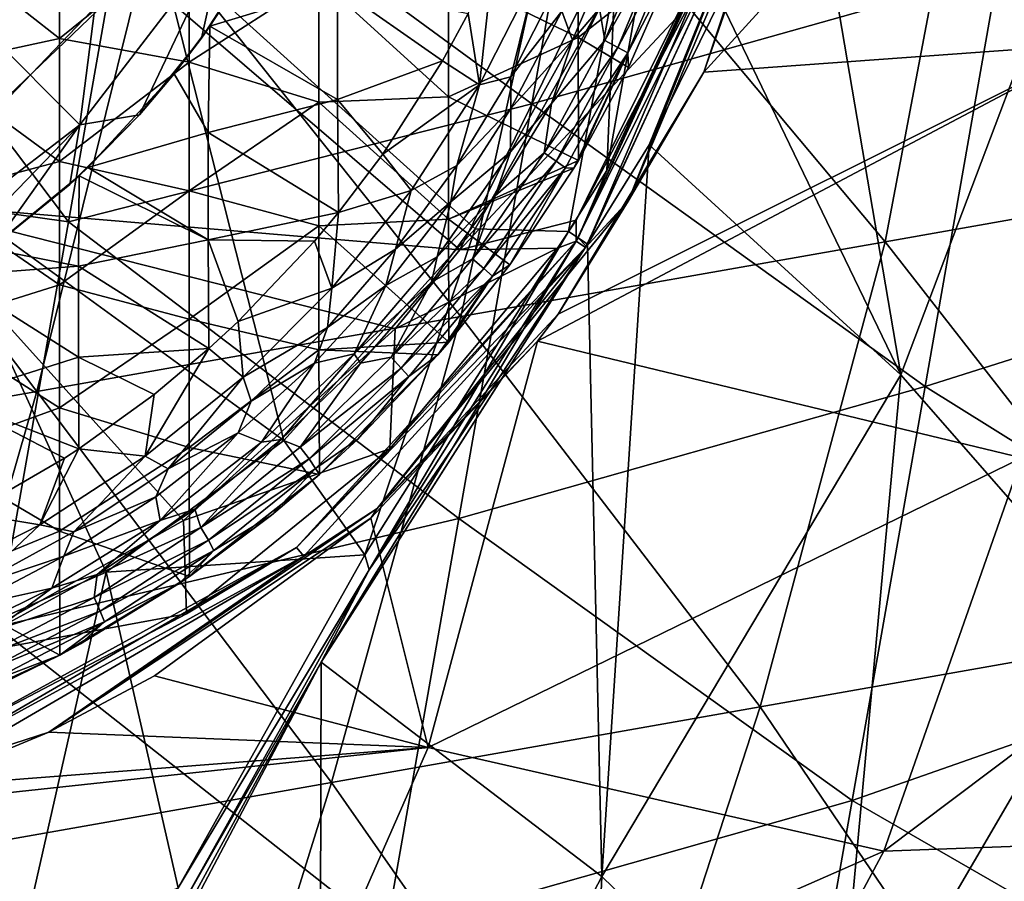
# Model space of a CAD drawing. Extents: x -65 to 803, y -691 to 80.
# Tile 266 of 281: x 750 to 771, y -148 to -131. Entities that reach past the tile are written whole.
import ezdxf

# ---------------------------------------------------------------- set-up
doc = ezdxf.new("R2010")
doc.units = 0
doc.header["$LTSCALE"] = 101.851852
for name, color, linetype in [('180', 7, 'CONTINUOUS'), ('182', 7, 'CONTINUOUS'), ('195', 7, 'CONTINUOUS'), ('196', 7, 'CONTINUOUS'), ('197', 7, 'CONTINUOUS'), ('198', 7, 'CONTINUOUS'), ('200', 7, 'CONTINUOUS'), ('213', 7, 'CONTINUOUS'), ('228', 7, 'CONTINUOUS'), ('229', 7, 'CONTINUOUS'), ('231', 7, 'CONTINUOUS'), ('256', 7, 'CONTINUOUS'), ('268', 7, 'CONTINUOUS'), ('310', 7, 'CONTINUOUS'), ('311', 7, 'CONTINUOUS'), ('312', 7, 'CONTINUOUS'), ('338', 7, 'CONTINUOUS'), ('348', 7, 'CONTINUOUS'), ('349', 7, 'CONTINUOUS')]:
    doc.layers.add(name, color=color, linetype=linetype)

msp = doc.modelspace()

# ---------------------------------------------------------------- linework, layer by layer
at = {"layer": '180', "color": 7, "linetype": 'CONTINUOUS'}
for points in [[(763.363, -128.698, -54.253), (762.36, -131.1, -54.253), (762.253, -130.45, -56.867), (763.363, -128.698, -54.253)], [(762.36, -131.1, -54.253), (763.363, -128.698, -54.253), (763.644, -128.81, -51.628), (762.36, -131.1, -54.253)], [(762.626, -131.242, -51.628), (762.36, -131.1, -54.253), (763.644, -128.81, -51.628), (762.626, -131.242, -51.628)], [(762.626, -131.242, -51.628), (763.644, -128.81, -51.628), (763.858, -128.901, -48.995), (762.626, -131.242, -51.628)], [(762.829, -131.356, -48.995), (762.626, -131.242, -51.628), (763.858, -128.901, -48.995), (762.829, -131.356, -48.995)], [(762.829, -131.356, -48.995), (763.858, -128.901, -48.995), (763.797, -129.484, -46.7), (762.829, -131.356, -48.995)], [(762.848, -131.652, -46.7), (762.829, -131.356, -48.995), (763.797, -129.484, -46.7), (762.848, -131.652, -46.7)], [(762.253, -130.45, -56.867), (762.36, -131.1, -54.253), (761.278, -132.388, -56.867), (762.253, -130.45, -56.867)], [(762.36, -131.1, -54.253), (761.124, -133.391, -54.253), (761.278, -132.388, -56.867), (762.36, -131.1, -54.253)], [(761.124, -133.391, -54.253), (762.36, -131.1, -54.253), (762.626, -131.242, -51.628), (761.124, -133.391, -54.253)], [(761.373, -133.562, -51.628), (761.124, -133.391, -54.253), (762.626, -131.242, -51.628), (761.373, -133.562, -51.628)], [(761.373, -133.562, -51.628), (762.626, -131.242, -51.628), (762.829, -131.356, -48.995), (761.373, -133.562, -51.628)], [(761.562, -133.698, -48.995), (761.373, -133.562, -51.628), (762.829, -131.356, -48.995), (761.562, -133.698, -48.995)], [(761.562, -133.698, -48.995), (762.829, -131.356, -48.995), (761.729, -133.705, -46.7), (761.562, -133.698, -48.995)], [(761.729, -133.705, -46.7), (762.829, -131.356, -48.995), (761.824, -133.545, -46.7), (761.729, -133.705, -46.7)], [(761.824, -133.545, -46.7), (762.829, -131.356, -48.995), (762.848, -131.652, -46.7), (761.824, -133.545, -46.7)], [(761.278, -132.388, -56.867), (761.124, -133.391, -54.253), (760.127, -134.263, -56.867), (761.278, -132.388, -56.867)], [(761.124, -133.391, -54.253), (759.667, -135.549, -54.253), (760.127, -134.263, -56.867), (761.124, -133.391, -54.253)], [(759.667, -135.549, -54.253), (761.124, -133.391, -54.253), (761.373, -133.562, -51.628), (759.667, -135.549, -54.253)], [(759.897, -135.746, -51.628), (759.667, -135.549, -54.253), (761.373, -133.562, -51.628), (759.897, -135.746, -51.628)], [(759.897, -135.746, -51.628), (761.373, -133.562, -51.628), (761.562, -133.698, -48.995), (759.897, -135.746, -51.628)], [(760.07, -135.903, -48.995), (759.897, -135.746, -51.628), (761.562, -133.698, -48.995), (760.07, -135.903, -48.995)], [(760.07, -135.903, -48.995), (761.562, -133.698, -48.995), (760.423, -135.671, -46.7), (760.07, -135.903, -48.995)], [(760.423, -135.671, -46.7), (761.562, -133.698, -48.995), (761.729, -133.705, -46.7), (760.423, -135.671, -46.7)], [(760.127, -134.263, -56.867), (759.667, -135.549, -54.253), (758.828, -136.026, -56.867), (760.127, -134.263, -56.867)], [(759.667, -135.549, -54.253), (758.005, -137.552, -54.253), (758.828, -136.026, -56.867), (759.667, -135.549, -54.253)], [(758.005, -137.552, -54.253), (759.667, -135.549, -54.253), (759.897, -135.746, -51.628), (758.005, -137.552, -54.253)], [(758.212, -137.773, -51.628), (758.005, -137.552, -54.253), (759.897, -135.746, -51.628), (758.212, -137.773, -51.628)], [(758.212, -137.773, -51.628), (759.897, -135.746, -51.628), (760.07, -135.903, -48.995), (758.212, -137.773, -51.628)], [(759.185, -137.243, -46.7), (760.07, -135.903, -48.995), (760.423, -135.671, -46.7), (759.185, -137.243, -46.7)], [(758.828, -136.026, -56.867), (758.005, -137.552, -54.253), (757.385, -137.673, -56.867), (758.828, -136.026, -56.867)], [(758.366, -137.949, -48.995), (758.212, -137.773, -51.628), (760.07, -135.903, -48.995), (758.366, -137.949, -48.995)], [(758.366, -137.949, -48.995), (760.07, -135.903, -48.995), (758.958, -137.507, -46.7), (758.366, -137.949, -48.995)], [(758.958, -137.507, -46.7), (760.07, -135.903, -48.995), (759.185, -137.243, -46.7), (758.958, -137.507, -46.7)], [(757.385, -137.673, -56.867), (756.153, -139.382, -54.253), (755.768, -139.228, -56.867), (757.385, -137.673, -56.867)], [(758.005, -137.552, -54.253), (756.153, -139.382, -54.253), (757.385, -137.673, -56.867), (758.005, -137.552, -54.253)], [(756.153, -139.382, -54.253), (758.005, -137.552, -54.253), (758.212, -137.773, -51.628), (756.153, -139.382, -54.253)], [(757.335, -139.213, -46.7), (758.366, -137.949, -48.995), (758.958, -137.507, -46.7), (757.335, -139.213, -46.7)], [(756.335, -139.624, -51.628), (756.153, -139.382, -54.253), (758.212, -137.773, -51.628), (756.335, -139.624, -51.628)], [(756.335, -139.624, -51.628), (758.212, -137.773, -51.628), (758.366, -137.949, -48.995), (756.335, -139.624, -51.628)], [(756.468, -139.817, -48.995), (756.335, -139.624, -51.628), (758.366, -137.949, -48.995), (756.468, -139.817, -48.995)], [(756.468, -139.817, -48.995), (758.366, -137.949, -48.995), (757.335, -139.213, -46.7), (756.468, -139.817, -48.995)], [(755.768, -139.228, -56.867), (754.129, -141.019, -54.253), (754.006, -140.65, -56.867), (755.768, -139.228, -56.867)], [(756.153, -139.382, -54.253), (754.129, -141.019, -54.253), (755.768, -139.228, -56.867), (756.153, -139.382, -54.253)], [(756.549, -139.94, -46.7), (756.468, -139.817, -48.995), (757.335, -139.213, -46.7), (756.549, -139.94, -46.7)], [(754.129, -141.019, -54.253), (756.153, -139.382, -54.253), (756.335, -139.624, -51.628), (754.129, -141.019, -54.253)], [(754.284, -141.28, -51.628), (754.129, -141.019, -54.253), (756.335, -139.624, -51.628), (754.284, -141.28, -51.628)], [(754.284, -141.28, -51.628), (756.335, -139.624, -51.628), (756.468, -139.817, -48.995), (754.284, -141.28, -51.628)], [(754.395, -141.487, -48.995), (754.284, -141.28, -51.628), (756.468, -139.817, -48.995), (754.395, -141.487, -48.995)], [(754.395, -141.487, -48.995), (756.468, -139.817, -48.995), (755.571, -140.769, -46.7), (754.395, -141.487, -48.995)], [(755.571, -140.769, -46.7), (756.468, -139.817, -48.995), (756.549, -139.94, -46.7), (755.571, -140.769, -46.7)], [(754.006, -140.65, -56.867), (754.129, -141.019, -54.253), (752.014, -141.981, -56.867), (754.006, -140.65, -56.867)], [(753.894, -142.019, -46.7), (754.395, -141.487, -48.995), (755.571, -140.769, -46.7), (753.894, -142.019, -46.7)], [(754.129, -141.019, -54.253), (751.953, -142.449, -54.253), (752.014, -141.981, -56.867), (754.129, -141.019, -54.253)], [(751.953, -142.449, -54.253), (754.129, -141.019, -54.253), (754.284, -141.28, -51.628), (751.953, -142.449, -54.253)], [(752.079, -142.725, -51.628), (751.953, -142.449, -54.253), (754.284, -141.28, -51.628), (752.079, -142.725, -51.628)], [(752.079, -142.725, -51.628), (754.284, -141.28, -51.628), (754.395, -141.487, -48.995), (752.079, -142.725, -51.628)], [(752.166, -142.944, -48.995), (752.079, -142.725, -51.628), (754.395, -141.487, -48.995), (752.166, -142.944, -48.995)], [(752.166, -142.944, -48.995), (754.395, -141.487, -48.995), (753.675, -142.168, -46.7), (752.166, -142.944, -48.995)], [(753.675, -142.168, -46.7), (754.395, -141.487, -48.995), (753.894, -142.019, -46.7), (753.675, -142.168, -46.7)], [(752.014, -141.981, -56.867), (751.953, -142.449, -54.253), (749.912, -143.121, -56.867), (752.014, -141.981, -56.867)], [(751.672, -143.392, -46.7), (752.166, -142.944, -48.995), (753.675, -142.168, -46.7), (751.672, -143.392, -46.7)], [(751.953, -142.449, -54.253), (749.647, -143.656, -54.253), (749.912, -143.121, -56.867), (751.953, -142.449, -54.253)], [(749.647, -143.656, -54.253), (751.953, -142.449, -54.253), (752.079, -142.725, -51.628), (749.647, -143.656, -54.253)], [(749.742, -143.945, -51.628), (749.647, -143.656, -54.253), (752.079, -142.725, -51.628), (749.742, -143.945, -51.628)], [(749.742, -143.945, -51.628), (752.079, -142.725, -51.628), (752.166, -142.944, -48.995), (749.742, -143.945, -51.628)], [(749.804, -144.172, -48.995), (749.742, -143.945, -51.628), (752.166, -142.944, -48.995), (749.804, -144.172, -48.995)], [(749.804, -144.172, -48.995), (752.166, -142.944, -48.995), (751.252, -143.62, -46.7), (749.804, -144.172, -48.995)], [(751.252, -143.62, -46.7), (752.166, -142.944, -48.995), (751.672, -143.392, -46.7), (751.252, -143.62, -46.7)], [(749.551, -144.447, -46.7), (749.804, -144.172, -48.995), (751.252, -143.62, -46.7), (749.551, -144.447, -46.7)]]:
    msp.add_3dface(points, dxfattribs=at)
at = {"layer": '182', "color": 7, "linetype": 'CONTINUOUS'}
for points in [[(751.246, -128.55, -46.7), (748.603, -128.99, -46.7), (751.246, -131.059, -46.7), (751.246, -128.55, -46.7)], [(751.246, -128.55, -46.7), (751.246, -131.059, -46.7), (753.888, -128.929, -46.7), (751.246, -128.55, -46.7)], [(761.817, -128.539, -46.7), (759.174, -129.751, -46.7), (761.817, -131.041, -46.7), (761.817, -128.539, -46.7)], [(763.797, -129.484, -46.7), (761.817, -128.539, -46.7), (761.817, -131.041, -46.7), (763.797, -129.484, -46.7)], [(748.603, -128.99, -46.7), (748.603, -131.628, -46.7), (751.246, -131.059, -46.7), (748.603, -128.99, -46.7)], [(753.888, -128.929, -46.7), (751.246, -131.059, -46.7), (753.888, -131.545, -46.7), (753.888, -128.929, -46.7)], [(753.888, -128.929, -46.7), (753.888, -131.545, -46.7), (756.531, -129.837, -46.7), (753.888, -128.929, -46.7)], [(762.848, -131.652, -46.7), (763.797, -129.484, -46.7), (761.817, -131.041, -46.7), (762.848, -131.652, -46.7)], [(756.531, -129.837, -46.7), (753.888, -131.545, -46.7), (756.531, -132.358, -46.7), (756.531, -129.837, -46.7)], [(759.174, -129.751, -46.7), (756.531, -129.837, -46.7), (759.174, -132.246, -46.7), (759.174, -129.751, -46.7)], [(756.531, -129.837, -46.7), (756.531, -132.358, -46.7), (759.174, -132.246, -46.7), (756.531, -129.837, -46.7)], [(759.174, -129.751, -46.7), (759.174, -132.246, -46.7), (761.817, -131.041, -46.7), (759.174, -129.751, -46.7)], [(759.174, -132.246, -46.7), (761.824, -133.545, -46.7), (761.817, -131.041, -46.7), (759.174, -132.246, -46.7)], [(761.824, -133.545, -46.7), (762.848, -131.652, -46.7), (761.817, -131.041, -46.7), (761.824, -133.545, -46.7)], [(751.246, -131.059, -46.7), (748.603, -131.628, -46.7), (751.246, -133.568, -46.7), (751.246, -131.059, -46.7)], [(751.246, -131.059, -46.7), (751.246, -133.568, -46.7), (753.888, -131.545, -46.7), (751.246, -131.059, -46.7)], [(748.603, -131.628, -46.7), (748.603, -134.266, -46.7), (751.246, -133.568, -46.7), (748.603, -131.628, -46.7)], [(753.888, -131.545, -46.7), (751.246, -133.568, -46.7), (753.888, -134.162, -46.7), (753.888, -131.545, -46.7)], [(753.888, -131.545, -46.7), (753.888, -134.162, -46.7), (756.531, -132.358, -46.7), (753.888, -131.545, -46.7)], [(759.174, -132.246, -46.7), (756.531, -132.358, -46.7), (759.174, -134.741, -46.7), (759.174, -132.246, -46.7)], [(761.824, -133.545, -46.7), (759.174, -132.246, -46.7), (759.174, -134.741, -46.7), (761.824, -133.545, -46.7)], [(756.531, -132.358, -46.7), (753.888, -134.162, -46.7), (756.531, -134.879, -46.7), (756.531, -132.358, -46.7)], [(756.531, -132.358, -46.7), (756.531, -134.879, -46.7), (759.174, -134.741, -46.7), (756.531, -132.358, -46.7)], [(751.246, -133.568, -46.7), (748.603, -134.266, -46.7), (751.246, -136.077, -46.7), (751.246, -133.568, -46.7)], [(751.246, -133.568, -46.7), (751.246, -136.077, -46.7), (753.888, -134.162, -46.7), (751.246, -133.568, -46.7)], [(761.729, -133.705, -46.7), (761.824, -133.545, -46.7), (759.174, -134.741, -46.7), (761.729, -133.705, -46.7)], [(760.423, -135.671, -46.7), (761.729, -133.705, -46.7), (759.174, -134.741, -46.7), (760.423, -135.671, -46.7)], [(753.888, -134.162, -46.7), (751.246, -136.077, -46.7), (753.888, -136.778, -46.7), (753.888, -134.162, -46.7)], [(753.888, -134.162, -46.7), (753.888, -136.778, -46.7), (756.531, -134.879, -46.7), (753.888, -134.162, -46.7)], [(748.603, -134.266, -46.7), (748.603, -136.904, -46.7), (751.246, -136.077, -46.7), (748.603, -134.266, -46.7)], [(756.531, -134.879, -46.7), (759.185, -137.243, -46.7), (759.174, -134.741, -46.7), (756.531, -134.879, -46.7)], [(759.185, -137.243, -46.7), (760.423, -135.671, -46.7), (759.174, -134.741, -46.7), (759.185, -137.243, -46.7)], [(756.531, -134.879, -46.7), (753.888, -136.778, -46.7), (756.531, -137.401, -46.7), (756.531, -134.879, -46.7)], [(759.185, -137.243, -46.7), (756.531, -134.879, -46.7), (756.531, -137.401, -46.7), (759.185, -137.243, -46.7)], [(751.246, -136.077, -46.7), (748.603, -136.904, -46.7), (751.246, -138.586, -46.7), (751.246, -136.077, -46.7)], [(751.246, -136.077, -46.7), (751.246, -138.586, -46.7), (753.888, -136.778, -46.7), (751.246, -136.077, -46.7)], [(753.888, -136.778, -46.7), (751.246, -138.586, -46.7), (753.888, -139.394, -46.7), (753.888, -136.778, -46.7)], [(753.888, -136.778, -46.7), (753.888, -139.394, -46.7), (756.531, -137.401, -46.7), (753.888, -136.778, -46.7)], [(748.603, -136.904, -46.7), (748.603, -139.542, -46.7), (751.246, -138.586, -46.7), (748.603, -136.904, -46.7)], [(758.958, -137.507, -46.7), (759.185, -137.243, -46.7), (756.531, -137.401, -46.7), (758.958, -137.507, -46.7)], [(753.888, -139.394, -46.7), (756.549, -139.94, -46.7), (756.531, -137.401, -46.7), (753.888, -139.394, -46.7)], [(756.549, -139.94, -46.7), (758.958, -137.507, -46.7), (756.531, -137.401, -46.7), (756.549, -139.94, -46.7)], [(756.549, -139.94, -46.7), (757.335, -139.213, -46.7), (758.958, -137.507, -46.7), (756.549, -139.94, -46.7)], [(751.246, -138.586, -46.7), (748.603, -139.542, -46.7), (751.246, -141.095, -46.7), (751.246, -138.586, -46.7)], [(751.246, -138.586, -46.7), (751.246, -141.095, -46.7), (753.888, -139.394, -46.7), (751.246, -138.586, -46.7)], [(751.246, -141.095, -46.7), (753.894, -142.019, -46.7), (753.888, -139.394, -46.7), (751.246, -141.095, -46.7)], [(753.894, -142.019, -46.7), (756.549, -139.94, -46.7), (753.888, -139.394, -46.7), (753.894, -142.019, -46.7)], [(748.603, -139.542, -46.7), (748.603, -142.18, -46.7), (751.246, -141.095, -46.7), (748.603, -139.542, -46.7)], [(753.894, -142.019, -46.7), (755.571, -140.769, -46.7), (756.549, -139.94, -46.7), (753.894, -142.019, -46.7)], [(748.603, -142.18, -46.7), (751.252, -143.62, -46.7), (751.246, -141.095, -46.7), (748.603, -142.18, -46.7)], [(751.252, -143.62, -46.7), (753.894, -142.019, -46.7), (751.246, -141.095, -46.7), (751.252, -143.62, -46.7)], [(751.252, -143.62, -46.7), (753.675, -142.168, -46.7), (753.894, -142.019, -46.7), (751.252, -143.62, -46.7)], [(748.619, -144.839, -46.7), (751.252, -143.62, -46.7), (748.603, -142.18, -46.7), (748.619, -144.839, -46.7)], [(751.252, -143.62, -46.7), (751.672, -143.392, -46.7), (753.675, -142.168, -46.7), (751.252, -143.62, -46.7)], [(748.619, -144.839, -46.7), (749.551, -144.447, -46.7), (751.252, -143.62, -46.7), (748.619, -144.839, -46.7)]]:
    msp.add_3dface(points, dxfattribs=at)
at = {"layer": '195', "color": 7, "linetype": 'CONTINUOUS'}
for points in [[(762.729, -128.698, -57.456), (761.702, -131.093, -57.456), (761.489, -130.502, -57.9), (762.729, -128.698, -57.456)], [(762.729, -128.698, -57.456), (762.253, -130.45, -56.867), (761.702, -131.093, -57.456), (762.729, -128.698, -57.456)], [(761.489, -130.502, -57.9), (761.702, -131.093, -57.456), (760.447, -132.488, -57.9), (761.489, -130.502, -57.9)], [(762.253, -130.45, -56.867), (761.278, -132.388, -56.867), (761.702, -131.093, -57.456), (762.253, -130.45, -56.867)], [(761.702, -131.093, -57.456), (761.278, -132.388, -56.867), (760.437, -133.371, -57.456), (761.702, -131.093, -57.456)], [(761.702, -131.093, -57.456), (760.437, -133.371, -57.456), (760.447, -132.488, -57.9), (761.702, -131.093, -57.456)], [(761.278, -132.388, -56.867), (760.127, -134.263, -56.867), (760.437, -133.371, -57.456), (761.278, -132.388, -56.867)], [(760.447, -132.488, -57.9), (760.437, -133.371, -57.456), (759.225, -134.386, -57.9), (760.447, -132.488, -57.9)], [(760.437, -133.371, -57.456), (760.127, -134.263, -56.867), (758.948, -135.51, -57.456), (760.437, -133.371, -57.456)], [(760.437, -133.371, -57.456), (758.948, -135.51, -57.456), (759.225, -134.386, -57.9), (760.437, -133.371, -57.456)], [(760.127, -134.263, -56.867), (758.828, -136.026, -56.867), (758.948, -135.51, -57.456), (760.127, -134.263, -56.867)], [(759.225, -134.386, -57.9), (758.948, -135.51, -57.456), (757.9, -136.094, -57.9), (759.225, -134.386, -57.9)], [(758.948, -135.51, -57.456), (758.828, -136.026, -56.867), (757.251, -137.487, -57.456), (758.948, -135.51, -57.456)], [(758.948, -135.51, -57.456), (757.251, -137.487, -57.456), (757.9, -136.094, -57.9), (758.948, -135.51, -57.456)], [(758.828, -136.026, -56.867), (757.385, -137.673, -56.867), (757.251, -137.487, -57.456), (758.828, -136.026, -56.867)], [(757.9, -136.094, -57.9), (757.251, -137.487, -57.456), (756.445, -137.672, -57.9), (757.9, -136.094, -57.9)], [(756.445, -137.672, -57.9), (755.362, -139.283, -57.456), (754.892, -139.096, -57.9), (756.445, -137.672, -57.9)], [(757.251, -137.487, -57.456), (755.768, -139.228, -56.867), (755.362, -139.283, -57.456), (757.251, -137.487, -57.456)], [(757.251, -137.487, -57.456), (755.362, -139.283, -57.456), (756.445, -137.672, -57.9), (757.251, -137.487, -57.456)], [(757.385, -137.673, -56.867), (755.768, -139.228, -56.867), (757.251, -137.487, -57.456), (757.385, -137.673, -56.867)], [(754.892, -139.096, -57.9), (753.302, -140.878, -57.456), (753.211, -140.395, -57.9), (754.892, -139.096, -57.9)], [(755.362, -139.283, -57.456), (753.302, -140.878, -57.456), (754.892, -139.096, -57.9), (755.362, -139.283, -57.456)], [(755.768, -139.228, -56.867), (754.006, -140.65, -56.867), (755.362, -139.283, -57.456), (755.768, -139.228, -56.867)], [(755.362, -139.283, -57.456), (754.006, -140.65, -56.867), (753.302, -140.878, -57.456), (755.362, -139.283, -57.456)], [(753.211, -140.395, -57.9), (753.302, -140.878, -57.456), (751.336, -141.602, -57.9), (753.211, -140.395, -57.9)], [(754.006, -140.65, -56.867), (752.014, -141.981, -56.867), (753.302, -140.878, -57.456), (754.006, -140.65, -56.867)], [(753.302, -140.878, -57.456), (752.014, -141.981, -56.867), (751.09, -142.256, -57.456), (753.302, -140.878, -57.456)], [(753.302, -140.878, -57.456), (751.09, -142.256, -57.456), (751.336, -141.602, -57.9), (753.302, -140.878, -57.456)], [(751.336, -141.602, -57.9), (751.09, -142.256, -57.456), (749.37, -142.635, -57.9), (751.336, -141.602, -57.9)], [(752.014, -141.981, -56.867), (749.912, -143.121, -56.867), (751.09, -142.256, -57.456), (752.014, -141.981, -56.867)], [(751.09, -142.256, -57.456), (749.912, -143.121, -56.867), (748.751, -143.404, -57.456), (751.09, -142.256, -57.456)], [(751.09, -142.256, -57.456), (748.751, -143.404, -57.456), (749.37, -142.635, -57.9), (751.09, -142.256, -57.456)]]:
    msp.add_3dface(points, dxfattribs=at)
at = {"layer": '196', "color": 7, "linetype": 'CONTINUOUS'}
for points in [[(761.381, -129.977, -59.7), (761.489, -130.502, -57.9), (760.448, -131.844, -59.7), (761.381, -129.977, -59.7)], [(761.489, -130.502, -57.9), (760.447, -132.488, -57.9), (760.448, -131.844, -59.7), (761.489, -130.502, -57.9)], [(760.448, -131.844, -59.7), (760.447, -132.488, -57.9), (759.348, -133.649, -59.7), (760.448, -131.844, -59.7)], [(760.447, -132.488, -57.9), (759.225, -134.386, -57.9), (759.348, -133.649, -59.7), (760.447, -132.488, -57.9)], [(759.348, -133.649, -59.7), (759.225, -134.386, -57.9), (758.098, -135.355, -59.7), (759.348, -133.649, -59.7)], [(759.225, -134.386, -57.9), (757.9, -136.094, -57.9), (758.098, -135.355, -59.7), (759.225, -134.386, -57.9)], [(758.098, -135.355, -59.7), (757.9, -136.094, -57.9), (756.707, -136.95, -59.7), (758.098, -135.355, -59.7)], [(757.9, -136.094, -57.9), (756.445, -137.672, -57.9), (756.707, -136.95, -59.7), (757.9, -136.094, -57.9)], [(756.707, -136.95, -59.7), (756.445, -137.672, -57.9), (755.154, -138.45, -59.7), (756.707, -136.95, -59.7)], [(756.445, -137.672, -57.9), (754.892, -139.096, -57.9), (755.154, -138.45, -59.7), (756.445, -137.672, -57.9)], [(755.154, -138.45, -59.7), (754.892, -139.096, -57.9), (753.46, -139.824, -59.7), (755.154, -138.45, -59.7)], [(754.892, -139.096, -57.9), (753.211, -140.395, -57.9), (753.46, -139.824, -59.7), (754.892, -139.096, -57.9)], [(753.46, -139.824, -59.7), (753.211, -140.395, -57.9), (751.54, -141.112, -59.7), (753.46, -139.824, -59.7)], [(753.211, -140.395, -57.9), (751.336, -141.602, -57.9), (751.54, -141.112, -59.7), (753.211, -140.395, -57.9)], [(751.54, -141.112, -59.7), (751.336, -141.602, -57.9), (749.512, -142.216, -59.7), (751.54, -141.112, -59.7)], [(751.336, -141.602, -57.9), (749.37, -142.635, -57.9), (749.512, -142.216, -59.7), (751.336, -141.602, -57.9)]]:
    msp.add_3dface(points, dxfattribs=at)
at = {"layer": '197', "color": 7, "linetype": 'CONTINUOUS'}
for points in [[(760.081, -129.512, -60.923), (759.808, -132.005, -60.548), (759.58, -130.549, -60.923), (760.081, -129.512, -60.923)], [(760.972, -129.722, -60.548), (759.808, -132.005, -60.548), (760.081, -129.512, -60.923), (760.972, -129.722, -60.548)], [(760.448, -131.844, -59.7), (759.808, -132.005, -60.548), (760.972, -129.722, -60.548), (760.448, -131.844, -59.7)], [(761.381, -129.977, -59.7), (760.448, -131.844, -59.7), (760.972, -129.722, -60.548), (761.381, -129.977, -59.7)], [(759.58, -130.549, -60.923), (759.808, -132.005, -60.548), (759.054, -131.514, -60.923), (759.58, -130.549, -60.923)], [(759.054, -131.514, -60.923), (759.808, -132.005, -60.548), (757.838, -133.416, -60.923), (759.054, -131.514, -60.923)], [(760.448, -131.844, -59.7), (759.348, -133.649, -59.7), (759.808, -132.005, -60.548), (760.448, -131.844, -59.7)], [(759.808, -132.005, -60.548), (758.412, -134.154, -60.548), (757.838, -133.416, -60.923), (759.808, -132.005, -60.548)], [(759.348, -133.649, -59.7), (758.412, -134.154, -60.548), (759.808, -132.005, -60.548), (759.348, -133.649, -59.7)], [(757.838, -133.416, -60.923), (758.412, -134.154, -60.548), (756.936, -134.603, -60.923), (757.838, -133.416, -60.923)], [(759.348, -133.649, -59.7), (758.098, -135.355, -59.7), (758.412, -134.154, -60.548), (759.348, -133.649, -59.7)], [(758.098, -135.355, -59.7), (756.8, -136.146, -60.548), (758.412, -134.154, -60.548), (758.098, -135.355, -59.7)], [(758.412, -134.154, -60.548), (756.8, -136.146, -60.548), (756.936, -134.603, -60.923), (758.412, -134.154, -60.548)], [(756.936, -134.603, -60.923), (756.8, -136.146, -60.548), (756.443, -135.192, -60.923), (756.936, -134.603, -60.923)], [(756.443, -135.192, -60.923), (756.8, -136.146, -60.548), (754.886, -136.828, -60.923), (756.443, -135.192, -60.923)], [(758.098, -135.355, -59.7), (756.707, -136.95, -59.7), (756.8, -136.146, -60.548), (758.098, -135.355, -59.7)], [(756.8, -136.146, -60.548), (754.988, -137.958, -60.548), (754.886, -136.828, -60.923), (756.8, -136.146, -60.548)], [(756.707, -136.95, -59.7), (754.988, -137.958, -60.548), (756.8, -136.146, -60.548), (756.707, -136.95, -59.7)], [(754.886, -136.828, -60.923), (754.988, -137.958, -60.548), (754.293, -137.374, -60.923), (754.886, -136.828, -60.923)], [(756.707, -136.95, -59.7), (755.154, -138.45, -59.7), (754.988, -137.958, -60.548), (756.707, -136.95, -59.7)], [(754.988, -137.958, -60.548), (752.996, -139.571, -60.548), (754.293, -137.374, -60.923), (754.988, -137.958, -60.548)], [(754.293, -137.374, -60.923), (752.996, -139.571, -60.548), (753.175, -138.31, -60.923), (754.293, -137.374, -60.923)], [(753.46, -139.824, -59.7), (752.996, -139.571, -60.548), (754.988, -137.958, -60.548), (753.46, -139.824, -59.7)], [(755.154, -138.45, -59.7), (753.46, -139.824, -59.7), (754.988, -137.958, -60.548), (755.154, -138.45, -59.7)], [(753.175, -138.31, -60.923), (752.996, -139.571, -60.548), (751.643, -139.418, -60.923), (753.175, -138.31, -60.923)], [(752.996, -139.571, -60.548), (750.847, -140.966, -60.548), (751.643, -139.418, -60.923), (752.996, -139.571, -60.548)], [(751.643, -139.418, -60.923), (750.847, -140.966, -60.548), (751.348, -139.61, -60.923), (751.643, -139.418, -60.923)], [(751.348, -139.61, -60.923), (750.847, -140.966, -60.548), (749.412, -140.727, -60.923), (751.348, -139.61, -60.923)], [(751.54, -141.112, -59.7), (750.847, -140.966, -60.548), (752.996, -139.571, -60.548), (751.54, -141.112, -59.7)], [(753.46, -139.824, -59.7), (751.54, -141.112, -59.7), (752.996, -139.571, -60.548), (753.46, -139.824, -59.7)], [(750.847, -140.966, -60.548), (748.564, -142.13, -60.548), (749.412, -140.727, -60.923), (750.847, -140.966, -60.548)], [(749.512, -142.216, -59.7), (748.564, -142.13, -60.548), (750.847, -140.966, -60.548), (749.512, -142.216, -59.7)], [(751.54, -141.112, -59.7), (749.512, -142.216, -59.7), (750.847, -140.966, -60.548), (751.54, -141.112, -59.7)]]:
    msp.add_3dface(points, dxfattribs=at)
at = {"layer": '198', "color": 7, "linetype": 'CONTINUOUS'}
for points in [[(756.916, -130.014, -61.085), (754.312, -130.807, -61.185), (755.064, -129.652, -61.185), (756.916, -130.014, -61.085)], [(756.916, -132.302, -61.012), (754.312, -130.807, -61.185), (756.916, -130.014, -61.085), (756.916, -132.302, -61.012)], [(759.58, -130.549, -60.923), (759.054, -131.514, -60.923), (756.916, -130.014, -61.085), (759.58, -130.549, -60.923)], [(759.054, -131.514, -60.923), (756.916, -132.302, -61.012), (756.916, -130.014, -61.085), (759.054, -131.514, -60.923)], [(754.312, -130.807, -61.185), (754.276, -132.973, -61.114), (753.582, -131.779, -61.185), (754.312, -130.807, -61.185)], [(754.276, -132.973, -61.114), (754.312, -130.807, -61.185), (756.916, -132.302, -61.012), (754.276, -132.973, -61.114)], [(759.054, -131.514, -60.923), (757.838, -133.416, -60.923), (756.916, -132.302, -61.012), (759.054, -131.514, -60.923)], [(753.582, -131.779, -61.185), (754.276, -132.973, -61.114), (751.826, -133.687, -61.185), (753.582, -131.779, -61.185)], [(756.936, -134.603, -60.923), (754.276, -132.973, -61.114), (756.916, -132.302, -61.012), (756.936, -134.603, -60.923)], [(757.838, -133.416, -60.923), (756.936, -134.603, -60.923), (756.916, -132.302, -61.012), (757.838, -133.416, -60.923)], [(754.276, -132.973, -61.114), (754.276, -135.165, -61.026), (751.826, -133.687, -61.185), (754.276, -132.973, -61.114)], [(756.936, -134.603, -60.923), (754.276, -135.165, -61.026), (754.276, -132.973, -61.114), (756.936, -134.603, -60.923)], [(751.647, -133.855, -61.185), (751.636, -135.699, -61.108), (749.829, -135.342, -61.185), (751.647, -133.855, -61.185)], [(751.636, -135.699, -61.108), (751.647, -133.855, -61.185), (754.276, -135.165, -61.026), (751.636, -135.699, -61.108)], [(754.276, -135.165, -61.026), (751.647, -133.855, -61.185), (751.826, -133.687, -61.185), (754.276, -135.165, -61.026)], [(756.936, -134.603, -60.923), (756.443, -135.192, -60.923), (754.276, -135.165, -61.026), (756.936, -134.603, -60.923)], [(754.293, -137.374, -60.923), (751.636, -135.699, -61.108), (754.276, -135.165, -61.026), (754.293, -137.374, -60.923)], [(756.443, -135.192, -60.923), (754.886, -136.828, -60.923), (754.276, -135.165, -61.026), (756.443, -135.192, -60.923)], [(754.886, -136.828, -60.923), (754.293, -137.374, -60.923), (754.276, -135.165, -61.026), (754.886, -136.828, -60.923)], [(751.636, -135.699, -61.108), (749.017, -135.896, -61.185), (749.829, -135.342, -61.185), (751.636, -135.699, -61.108)], [(751.636, -137.553, -61.021), (749.017, -135.896, -61.185), (751.636, -135.699, -61.108), (751.636, -137.553, -61.021)], [(754.293, -137.374, -60.923), (751.636, -137.553, -61.021), (751.636, -135.699, -61.108), (754.293, -137.374, -60.923)], [(748.994, -138.39, -61.065), (749.017, -135.896, -61.185), (751.636, -137.553, -61.021), (748.994, -138.39, -61.065)], [(754.293, -137.374, -60.923), (753.175, -138.31, -60.923), (751.636, -137.553, -61.021), (754.293, -137.374, -60.923)], [(751.643, -139.418, -60.923), (748.994, -138.39, -61.065), (751.636, -137.553, -61.021), (751.643, -139.418, -60.923)], [(753.175, -138.31, -60.923), (751.643, -139.418, -60.923), (751.636, -137.553, -61.021), (753.175, -138.31, -60.923)], [(751.643, -139.418, -60.923), (751.348, -139.61, -60.923), (748.994, -138.39, -61.065), (751.643, -139.418, -60.923)], [(751.348, -139.61, -60.923), (749.412, -140.727, -60.923), (748.994, -138.39, -61.065), (751.348, -139.61, -60.923)]]:
    msp.add_3dface(points, dxfattribs=at)
at = {"layer": '200', "color": 7, "linetype": 'CONTINUOUS'}
for points in [[(755.236, -129.365, -61.308), (754.312, -130.807, -61.185), (754.141, -131.051, -61.308), (755.236, -129.365, -61.308)], [(755.064, -129.652, -61.185), (754.312, -130.807, -61.185), (755.236, -129.365, -61.308), (755.064, -129.652, -61.185)], [(754.312, -130.807, -61.185), (753.582, -131.779, -61.185), (754.141, -131.051, -61.308), (754.312, -130.807, -61.185)], [(754.141, -131.051, -61.308), (753.582, -131.779, -61.185), (752.876, -132.613, -61.308), (754.141, -131.051, -61.308)], [(753.582, -131.779, -61.185), (751.826, -133.687, -61.185), (752.876, -132.613, -61.308), (753.582, -131.779, -61.185)], [(752.876, -132.613, -61.308), (751.647, -133.855, -61.185), (751.455, -134.034, -61.308), (752.876, -132.613, -61.308)], [(751.826, -133.687, -61.185), (751.647, -133.855, -61.185), (752.876, -132.613, -61.308), (751.826, -133.687, -61.185)], [(751.647, -133.855, -61.185), (749.829, -135.342, -61.185), (751.455, -134.034, -61.308), (751.647, -133.855, -61.185)], [(751.455, -134.034, -61.308), (749.829, -135.342, -61.185), (749.893, -135.299, -61.308), (751.455, -134.034, -61.308)]]:
    msp.add_3dface(points, dxfattribs=at)
at = {"layer": '213', "color": 7, "linetype": 'CONTINUOUS'}
for points in [[(752.319, -127.681, -60.981), (749.802, -130.96, -60.981), (750.037, -126.364, -60.769), (752.319, -127.681, -60.981)], [(752.319, -127.681, -60.981), (751.663, -132.821, -61.231), (749.802, -130.96, -60.981), (752.319, -127.681, -60.981)], [(754.597, -128.997, -61.231), (751.663, -132.821, -61.231), (752.319, -127.681, -60.981), (754.597, -128.997, -61.231)], [(754.597, -128.997, -61.231), (752.876, -132.613, -61.308), (751.663, -132.821, -61.231), (754.597, -128.997, -61.231)], [(754.141, -131.051, -61.308), (752.876, -132.613, -61.308), (754.597, -128.997, -61.231), (754.141, -131.051, -61.308)], [(755.236, -129.365, -61.308), (754.141, -131.051, -61.308), (754.597, -128.997, -61.231), (755.236, -129.365, -61.308)], [(751.663, -132.821, -61.231), (747.838, -135.755, -61.231), (749.802, -130.96, -60.981), (751.663, -132.821, -61.231)], [(752.876, -132.613, -61.308), (751.455, -134.034, -61.308), (751.663, -132.821, -61.231), (752.876, -132.613, -61.308)], [(751.663, -132.821, -61.231), (748.207, -136.394, -61.308), (747.838, -135.755, -61.231), (751.663, -132.821, -61.231)], [(749.893, -135.299, -61.308), (748.207, -136.394, -61.308), (751.663, -132.821, -61.231), (749.893, -135.299, -61.308)], [(751.455, -134.034, -61.308), (749.893, -135.299, -61.308), (751.663, -132.821, -61.231), (751.455, -134.034, -61.308)]]:
    msp.add_3dface(points, dxfattribs=at)
at = {"layer": '228', "color": 7, "linetype": 'CONTINUOUS'}
for points in [[(759.405, -135.366, 150.1), (764.096, -130.347, 150.1), (763.632, -126.813, 150.1), (759.405, -135.366, 150.1)], [(761.776, -134.761, 150.1), (764.096, -130.347, 150.1), (759.405, -135.366, 150.1), (761.776, -134.761, 150.1)], [(761.776, -134.761, 150.1), (759.405, -135.366, 150.1), (761.398, -135.329, 150.1), (761.776, -134.761, 150.1)], [(757.981, -139.42, 150.1), (761.398, -135.329, 150.1), (758.091, -136.978, 150.1), (757.981, -139.42, 150.1)], [(761.398, -135.329, 150.1), (759.405, -135.366, 150.1), (758.091, -136.978, 150.1), (761.398, -135.329, 150.1)], [(753.777, -140.878, 150.1), (757.981, -139.42, 150.1), (758.091, -136.978, 150.1), (753.777, -140.878, 150.1)], [(753.834, -142.782, 150.1), (757.981, -139.42, 150.1), (753.777, -140.878, 150.1), (753.834, -142.782, 150.1)], [(748.705, -143.722, 150.1), (753.834, -142.782, 150.1), (753.777, -140.878, 150.1), (748.705, -143.722, 150.1)], [(748.83, -145.4, 150.1), (753.834, -142.782, 150.1), (748.705, -143.722, 150.1), (748.83, -145.4, 150.1)]]:
    msp.add_3dface(points, dxfattribs=at)
at = {"layer": '229', "color": 7, "linetype": 'CONTINUOUS'}
for points in [[(764.377, -131.748, 118.712), (766.285, -126.296, 118.023), (765.984, -126.92, 123.451), (764.377, -131.748, 118.712)], [(762.841, -134.372, 123.451), (764.377, -131.748, 118.712), (765.984, -126.92, 123.451), (762.841, -134.372, 123.451)], [(762.841, -134.372, 123.451), (765.984, -126.92, 123.451), (765.558, -127.589, 132.337), (762.841, -134.372, 123.451)], [(765.335, -127.524, 141.223), (761.776, -134.761, 150.1), (761.775, -135.186, 141.223), (765.335, -127.524, 141.223)], [(765.558, -127.589, 132.337), (765.335, -127.524, 141.223), (761.775, -135.186, 141.223), (765.558, -127.589, 132.337)], [(761.968, -135.315, 132.337), (765.558, -127.589, 132.337), (761.775, -135.186, 141.223), (761.968, -135.315, 132.337)], [(764.096, -130.347, 150.1), (761.776, -134.761, 150.1), (765.335, -127.524, 141.223), (764.096, -130.347, 150.1)], [(761.968, -135.315, 132.337), (762.841, -134.372, 123.451), (765.558, -127.589, 132.337), (761.968, -135.315, 132.337)], [(761.414, -136.679, 119.707), (764.377, -131.748, 118.712), (762.841, -134.372, 123.451), (761.414, -136.679, 119.707)], [(757.719, -140.632, 123.451), (761.414, -136.679, 119.707), (762.841, -134.372, 123.451), (757.719, -140.632, 123.451)], [(757.719, -140.632, 123.451), (762.841, -134.372, 123.451), (761.968, -135.315, 132.337), (757.719, -140.632, 123.451)], [(761.776, -134.761, 150.1), (761.398, -135.329, 150.1), (761.775, -135.186, 141.223), (761.776, -134.761, 150.1)], [(761.775, -135.186, 141.223), (757.981, -139.42, 150.1), (756.08, -141.427, 141.223), (761.775, -135.186, 141.223)], [(761.968, -135.315, 132.337), (761.775, -135.186, 141.223), (756.08, -141.427, 141.223), (761.968, -135.315, 132.337)], [(761.398, -135.329, 150.1), (757.981, -139.42, 150.1), (761.775, -135.186, 141.223), (761.398, -135.329, 150.1)], [(756.226, -141.608, 132.337), (761.968, -135.315, 132.337), (756.08, -141.427, 141.223), (756.226, -141.608, 132.337)], [(756.226, -141.608, 132.337), (757.719, -140.632, 123.451), (761.968, -135.315, 132.337), (756.226, -141.608, 132.337)], [(760.991, -137.229, 119.849), (761.414, -136.679, 119.707), (757.719, -140.632, 123.451), (760.991, -137.229, 119.849)], [(757.591, -140.834, 121.011), (760.991, -137.229, 119.849), (757.719, -140.632, 123.451), (757.591, -140.834, 121.011)], [(757.981, -139.42, 150.1), (753.834, -142.782, 150.1), (756.08, -141.427, 141.223), (757.981, -139.42, 150.1)], [(751.03, -145.19, 123.412), (757.591, -140.834, 121.011), (757.719, -140.632, 123.451), (751.03, -145.19, 123.412)], [(751.03, -145.19, 123.412), (757.719, -140.632, 123.451), (756.226, -141.608, 132.337), (751.03, -145.19, 123.412)], [(753.181, -144.046, 122.596), (757.591, -140.834, 121.011), (751.03, -145.19, 123.412), (753.181, -144.046, 122.596)], [(756.08, -141.427, 141.223), (748.83, -145.4, 150.1), (748.775, -145.672, 141.223), (756.08, -141.427, 141.223)], [(756.226, -141.608, 132.337), (756.08, -141.427, 141.223), (748.775, -145.672, 141.223), (756.226, -141.608, 132.337)], [(753.834, -142.782, 150.1), (748.83, -145.4, 150.1), (756.08, -141.427, 141.223), (753.834, -142.782, 150.1)], [(748.86, -145.889, 132.337), (756.226, -141.608, 132.337), (748.775, -145.672, 141.223), (748.86, -145.889, 132.337)], [(748.86, -145.889, 132.337), (751.03, -145.19, 123.412), (756.226, -141.608, 132.337), (748.86, -145.889, 132.337)], [(748.327, -146.311, 124.483), (751.03, -145.19, 123.412), (748.86, -145.889, 132.337), (748.327, -146.311, 124.483)]]:
    msp.add_3dface(points, dxfattribs=at)
at = {"layer": '231', "color": 7, "linetype": 'CONTINUOUS'}
for points in [[(766.285, -126.296, 118.023), (764.377, -131.748, 118.712), (772.79, -122.528, 111.78), (766.285, -126.296, 118.023)], [(764.377, -131.748, 118.712), (772.452, -131.164, 110.867), (772.79, -122.528, 111.78), (764.377, -131.748, 118.712)], [(761.414, -136.679, 119.707), (760.991, -137.229, 119.849), (772.452, -131.164, 110.867), (761.414, -136.679, 119.707)], [(760.991, -137.229, 119.849), (770.86, -139.599, 109.402), (772.452, -131.164, 110.867), (760.991, -137.229, 119.849)], [(764.377, -131.748, 118.712), (761.414, -136.679, 119.707), (772.452, -131.164, 110.867), (764.377, -131.748, 118.712)], [(760.991, -137.229, 119.849), (757.591, -140.834, 121.011), (758.762, -145.504, 117.613), (760.991, -137.229, 119.849)], [(770.86, -139.599, 109.402), (760.991, -137.229, 119.849), (758.762, -145.504, 117.613), (770.86, -139.599, 109.402)], [(776.508, -147.299, 96.302), (779.6, -138.927, 97.905), (768.049, -147.613, 107.415), (776.508, -147.299, 96.302)], [(768.049, -147.613, 107.415), (779.6, -138.927, 97.905), (770.86, -139.599, 109.402), (768.049, -147.613, 107.415)], [(768.049, -147.613, 107.415), (770.86, -139.599, 109.402), (758.762, -145.504, 117.613), (768.049, -147.613, 107.415)], [(757.591, -140.834, 121.011), (753.181, -144.046, 122.596), (758.762, -145.504, 117.613), (757.591, -140.834, 121.011)], [(753.181, -144.046, 122.596), (751.03, -145.19, 123.412), (758.762, -145.504, 117.613), (753.181, -144.046, 122.596)], [(751.03, -145.19, 123.412), (748.327, -146.311, 124.483), (758.762, -145.504, 117.613), (751.03, -145.19, 123.412)], [(748.327, -146.311, 124.483), (746.893, -146.776, 125.074), (758.762, -145.504, 117.613), (748.327, -146.311, 124.483)], [(746.893, -146.776, 125.074), (755.382, -153.181, 114.637), (758.762, -145.504, 117.613), (746.893, -146.776, 125.074)], [(755.382, -153.181, 114.637), (768.049, -147.613, 107.415), (758.762, -145.504, 117.613), (755.382, -153.181, 114.637)], [(755.382, -153.181, 114.637), (746.893, -146.776, 125.074), (743.737, -154.123, 121.612), (755.382, -153.181, 114.637)], [(774.765, -149.551, 96.803), (776.508, -147.299, 96.302), (764.084, -155.01, 104.901), (774.765, -149.551, 96.803)], [(764.084, -155.01, 104.901), (776.508, -147.299, 96.302), (768.049, -147.613, 107.415), (764.084, -155.01, 104.901)], [(764.084, -155.01, 104.901), (768.049, -147.613, 107.415), (755.382, -153.181, 114.637), (764.084, -155.01, 104.901)]]:
    msp.add_3dface(points, dxfattribs=at)
at = {"layer": '256', "color": 7, "linetype": 'CONTINUOUS'}
for points in [[(769.848, -125.861, 53.2), (778.208, -124.387, 53.2), (776.726, -133.675, 53.2), (769.848, -125.861, 53.2)], [(761.489, -127.335, 53.2), (769.848, -125.861, 53.2), (768.078, -135.2, 53.2), (761.489, -127.335, 53.2)], [(768.078, -135.2, 53.2), (769.848, -125.861, 53.2), (776.726, -133.675, 53.2), (768.078, -135.2, 53.2)], [(753.129, -128.809, 53.2), (761.489, -127.335, 53.2), (759.43, -136.725, 53.2), (753.129, -128.809, 53.2)], [(759.43, -136.725, 53.2), (761.489, -127.335, 53.2), (768.078, -135.2, 53.2), (759.43, -136.725, 53.2)], [(744.77, -130.283, 53.2), (753.129, -128.809, 53.2), (750.782, -138.249, 53.2), (744.77, -130.283, 53.2)], [(750.782, -138.249, 53.2), (753.129, -128.809, 53.2), (759.43, -136.725, 53.2), (750.782, -138.249, 53.2)], [(742.135, -139.774, 53.2), (744.77, -130.283, 53.2), (750.782, -138.249, 53.2), (742.135, -139.774, 53.2)], [(768.078, -135.2, 53.2), (776.726, -133.675, 53.2), (774.272, -143.134, 53.2), (768.078, -135.2, 53.2)], [(759.43, -136.725, 53.2), (768.078, -135.2, 53.2), (765.531, -144.675, 53.2), (759.43, -136.725, 53.2)], [(765.531, -144.675, 53.2), (768.078, -135.2, 53.2), (774.272, -143.134, 53.2), (765.531, -144.675, 53.2)], [(750.782, -138.249, 53.2), (759.43, -136.725, 53.2), (756.79, -146.216, 53.2), (750.782, -138.249, 53.2)], [(756.79, -146.216, 53.2), (759.43, -136.725, 53.2), (765.531, -144.675, 53.2), (756.79, -146.216, 53.2)], [(742.135, -139.774, 53.2), (750.782, -138.249, 53.2), (748.048, -147.758, 53.2), (742.135, -139.774, 53.2)], [(748.048, -147.758, 53.2), (750.782, -138.249, 53.2), (756.79, -146.216, 53.2), (748.048, -147.758, 53.2)], [(765.531, -144.675, 53.2), (774.272, -143.134, 53.2), (771.005, -152.736, 53.2), (765.531, -144.675, 53.2)], [(756.79, -146.216, 53.2), (765.531, -144.675, 53.2), (762.41, -154.252, 53.2), (756.79, -146.216, 53.2)], [(762.41, -154.252, 53.2), (765.531, -144.675, 53.2), (771.005, -152.736, 53.2), (762.41, -154.252, 53.2)], [(748.048, -147.758, 53.2), (756.79, -146.216, 53.2), (753.816, -155.767, 53.2), (748.048, -147.758, 53.2)], [(753.816, -155.767, 53.2), (756.79, -146.216, 53.2), (762.41, -154.252, 53.2), (753.816, -155.767, 53.2)], [(745.222, -157.282, 53.2), (748.048, -147.758, 53.2), (753.816, -155.767, 53.2), (745.222, -157.282, 53.2)]]:
    msp.add_3dface(points, dxfattribs=at)
at = {"layer": '268', "color": 7, "linetype": 'CONTINUOUS'}
for points in [[(759.405, -135.366, 150.1), (763.632, -126.813, 150.1), (752.824, -129.72, 152.128), (759.405, -135.366, 150.1)], [(747.932, -134.403, 152.128), (752.824, -129.72, 152.128), (743.202, -126.979, 153.341), (747.932, -134.403, 152.128)], [(747.932, -134.403, 152.128), (759.405, -135.366, 150.1), (752.824, -129.72, 152.128), (747.932, -134.403, 152.128)], [(758.091, -136.978, 150.1), (759.405, -135.366, 150.1), (747.932, -134.403, 152.128), (758.091, -136.978, 150.1)], [(748.705, -143.722, 150.1), (753.777, -140.878, 150.1), (747.932, -134.403, 152.128), (748.705, -143.722, 150.1)], [(753.777, -140.878, 150.1), (758.091, -136.978, 150.1), (747.932, -134.403, 152.128), (753.777, -140.878, 150.1)]]:
    msp.add_3dface(points, dxfattribs=at)
at = {"layer": '310', "color": 7, "linetype": 'CONTINUOUS'}
for points in [[(763.67, -126.678, -44.7), (762.401, -133.748, -44.7), (762.564, -129.864, -44.7), (763.67, -126.678, -44.7)], [(762.401, -133.748, -44.7), (763.67, -126.678, -44.7), (764.654, -128.887, -44.7), (762.401, -133.748, -44.7)], [(762.564, -129.864, -44.7), (761.624, -134.992, -44.7), (759.72, -134.935, -44.7), (762.564, -129.864, -44.7)], [(762.401, -133.748, -44.7), (761.624, -134.992, -44.7), (762.564, -129.864, -44.7), (762.401, -133.748, -44.7)], [(755.82, -139.249, -44.7), (759.72, -134.935, -44.7), (757.47, -141.576, -44.7), (755.82, -139.249, -44.7)], [(759.72, -134.935, -44.7), (761.624, -134.992, -44.7), (757.47, -141.576, -44.7), (759.72, -134.935, -44.7)], [(752.197, -141.929, -44.7), (755.82, -139.249, -44.7), (757.47, -141.576, -44.7), (752.197, -141.929, -44.7)], [(753.664, -148.362, -44.7), (752.197, -141.929, -44.7), (757.47, -141.576, -44.7), (753.664, -148.362, -44.7)], [(752.197, -141.929, -44.7), (750.388, -149.9, -44.7), (745.655, -144.79, -44.7), (752.197, -141.929, -44.7)], [(750.388, -149.9, -44.7), (752.197, -141.929, -44.7), (753.664, -148.362, -44.7), (750.388, -149.9, -44.7)]]:
    msp.add_3dface(points, dxfattribs=at)
at = {"layer": '311', "color": 7, "linetype": 'CONTINUOUS'}
for points in [[(761.818, -135.121, -35.823), (764.654, -128.887, -44.7), (765.356, -127.449, -35.823), (761.818, -135.121, -35.823)], [(762.012, -135.25, -26.937), (761.818, -135.121, -35.823), (765.356, -127.449, -35.823), (762.012, -135.25, -26.937)], [(765.58, -127.513, -26.937), (762.012, -135.25, -26.937), (765.356, -127.449, -35.823), (765.58, -127.513, -26.937)], [(762.012, -135.25, -26.937), (765.58, -127.513, -26.937), (762.012, -135.25, -26.911), (762.012, -135.25, -26.937)], [(762.012, -135.25, -26.911), (765.58, -127.513, -26.937), (763.269, -133.229, -25.629), (762.012, -135.25, -26.911)], [(763.269, -133.229, -25.629), (765.58, -127.513, -26.937), (764.71, -130.284, -23.929), (763.269, -133.229, -25.629)], [(762.401, -133.748, -44.7), (764.654, -128.887, -44.7), (761.818, -135.121, -35.823), (762.401, -133.748, -44.7)], [(761.624, -134.992, -44.7), (762.401, -133.748, -44.7), (761.818, -135.121, -35.823), (761.624, -134.992, -44.7)]]:
    msp.add_3dface(points, dxfattribs=at)
at = {"layer": '312', "color": 7, "linetype": 'CONTINUOUS'}
for points in [[(764.71, -130.284, -23.929), (766.255, -125.354, -21.454), (768.398, -137.912, -22.241), (764.71, -130.284, -23.929)], [(766.255, -125.354, -21.454), (772.642, -126.688, -16.216), (768.398, -137.912, -22.241), (766.255, -125.354, -21.454)], [(768.398, -137.912, -22.241), (772.642, -126.688, -16.216), (772.767, -142.902, -17.983), (768.398, -137.912, -22.241)], [(763.269, -133.229, -25.629), (764.71, -130.284, -23.929), (768.398, -137.912, -22.241), (763.269, -133.229, -25.629)], [(762.012, -135.25, -26.911), (763.269, -133.229, -25.629), (762.302, -148.129, -28.243), (762.012, -135.25, -26.911)], [(763.269, -133.229, -25.629), (768.398, -137.912, -22.241), (762.302, -148.129, -28.243), (763.269, -133.229, -25.629)], [(761.984, -135.292, -26.938), (762.012, -135.25, -26.911), (756.583, -143.767, -31.689), (761.984, -135.292, -26.938)], [(756.583, -143.767, -31.689), (762.012, -135.25, -26.911), (762.302, -148.129, -28.243), (756.583, -143.767, -31.689)], [(759.255, -139.408, -29.449), (761.984, -135.292, -26.938), (756.583, -143.767, -31.689), (759.255, -139.408, -29.449)], [(762.302, -148.129, -28.243), (768.398, -137.912, -22.241), (767.03, -152.72, -24.03), (762.302, -148.129, -28.243)], [(768.398, -137.912, -22.241), (772.767, -142.902, -17.983), (767.03, -152.72, -24.03), (768.398, -137.912, -22.241)], [(767.03, -152.72, -24.03), (772.767, -142.902, -17.983), (771.129, -156.497, -18.776), (767.03, -152.72, -24.03)], [(756.583, -143.767, -31.689), (756.539, -159.147, -32.72), (750.483, -155.301, -35.957), (756.583, -143.767, -31.689)], [(756.583, -143.767, -31.689), (750.483, -155.301, -35.957), (752.256, -151.678, -34.842), (756.583, -143.767, -31.689)], [(756.583, -143.767, -31.689), (762.302, -148.129, -28.243), (756.539, -159.147, -32.72), (756.583, -143.767, -31.689)], [(762.302, -148.129, -28.243), (761.618, -163.564, -28.579), (756.539, -159.147, -32.72), (762.302, -148.129, -28.243)], [(762.302, -148.129, -28.243), (767.03, -152.72, -24.03), (761.618, -163.564, -28.579), (762.302, -148.129, -28.243)]]:
    msp.add_3dface(points, dxfattribs=at)
at = {"layer": '338', "color": 7, "linetype": 'CONTINUOUS'}
for points in [[(762.366, -123.953, 52.2), (752.884, -126.537, 52.2), (760.877, -132.395, 52.2), (762.366, -123.953, 52.2)], [(762.366, -123.953, 52.2), (760.877, -132.395, 52.2), (770.376, -129.714, 52.2), (762.366, -123.953, 52.2)], [(744.112, -125.096, 52.2), (742.62, -133.555, 52.2), (751.428, -134.792, 52.2), (744.112, -125.096, 52.2)], [(752.884, -126.537, 52.2), (744.112, -125.096, 52.2), (751.428, -134.792, 52.2), (752.884, -126.537, 52.2)], [(752.884, -126.537, 52.2), (751.428, -134.792, 52.2), (760.877, -132.395, 52.2), (752.884, -126.537, 52.2)], [(779.874, -127.04, 52.2), (770.376, -129.714, 52.2), (778.448, -135.128, 52.2), (779.874, -127.04, 52.2)], [(770.376, -129.714, 52.2), (760.877, -132.395, 52.2), (768.889, -138.148, 52.2), (770.376, -129.714, 52.2)], [(770.376, -129.714, 52.2), (768.889, -138.148, 52.2), (778.448, -135.128, 52.2), (770.376, -129.714, 52.2)], [(760.877, -132.395, 52.2), (751.428, -134.792, 52.2), (759.388, -140.838, 52.2), (760.877, -132.395, 52.2)], [(760.877, -132.395, 52.2), (759.388, -140.838, 52.2), (768.889, -138.148, 52.2), (760.877, -132.395, 52.2)], [(751.428, -134.792, 52.2), (742.62, -133.555, 52.2), (749.973, -143.047, 52.2), (751.428, -134.792, 52.2)], [(751.428, -134.792, 52.2), (749.973, -143.047, 52.2), (759.388, -140.838, 52.2), (751.428, -134.792, 52.2)], [(778.448, -135.128, 52.2), (768.889, -138.148, 52.2), (777.021, -143.216, 52.2), (778.448, -135.128, 52.2)], [(768.889, -138.148, 52.2), (759.388, -140.838, 52.2), (767.402, -146.582, 52.2), (768.889, -138.148, 52.2)], [(768.889, -138.148, 52.2), (767.402, -146.582, 52.2), (777.021, -143.216, 52.2), (768.889, -138.148, 52.2)], [(759.388, -140.838, 52.2), (749.973, -143.047, 52.2), (757.9, -149.28, 52.2), (759.388, -140.838, 52.2)], [(759.388, -140.838, 52.2), (757.9, -149.28, 52.2), (767.402, -146.582, 52.2), (759.388, -140.838, 52.2)], [(749.973, -143.047, 52.2), (748.517, -151.302, 52.2), (757.9, -149.28, 52.2), (749.973, -143.047, 52.2)], [(777.021, -143.216, 52.2), (767.402, -146.582, 52.2), (775.595, -151.304, 52.2), (777.021, -143.216, 52.2)], [(767.402, -146.582, 52.2), (757.9, -149.28, 52.2), (765.915, -155.016, 52.2), (767.402, -146.582, 52.2)], [(767.402, -146.582, 52.2), (765.915, -155.016, 52.2), (775.595, -151.304, 52.2), (767.402, -146.582, 52.2)]]:
    msp.add_3dface(points, dxfattribs=at)
at = {"layer": '348', "color": 7, "linetype": 'CONTINUOUS'}
for points in [[(757.47, -141.576, -44.7), (761.624, -134.992, -44.7), (757.559, -141.882, -35.823), (757.47, -141.576, -44.7)], [(761.624, -134.992, -44.7), (761.818, -135.121, -35.823), (757.559, -141.882, -35.823), (761.624, -134.992, -44.7)], [(761.818, -135.121, -35.823), (759.255, -139.408, -29.449), (757.559, -141.882, -35.823), (761.818, -135.121, -35.823)], [(761.818, -135.121, -35.823), (761.984, -135.292, -26.938), (759.255, -139.408, -29.449), (761.818, -135.121, -35.823)], [(761.818, -135.121, -35.823), (762.012, -135.25, -26.937), (761.984, -135.292, -26.938), (761.818, -135.121, -35.823)], [(762.012, -135.25, -26.937), (762.012, -135.25, -26.911), (761.984, -135.292, -26.938), (762.012, -135.25, -26.937)], [(759.255, -139.408, -29.449), (756.583, -143.767, -31.689), (757.559, -141.882, -35.823), (759.255, -139.408, -29.449)], [(753.664, -148.362, -44.7), (757.47, -141.576, -44.7), (757.559, -141.882, -35.823), (753.664, -148.362, -44.7)], [(753.665, -148.859, -35.823), (753.664, -148.362, -44.7), (757.559, -141.882, -35.823), (753.665, -148.859, -35.823)], [(756.583, -143.767, -31.689), (753.665, -148.859, -35.823), (757.559, -141.882, -35.823), (756.583, -143.767, -31.689)], [(756.583, -143.767, -31.689), (752.256, -151.678, -34.842), (753.665, -148.859, -35.823), (756.583, -143.767, -31.689)]]:
    msp.add_3dface(points, dxfattribs=at)
at = {"layer": '349', "color": 7, "linetype": 'CONTINUOUS'}
for points in [[(753.245, -129.09, -46.728), (748.562, -133.983, -46.728), (745.821, -124.361, -47.941), (753.245, -129.09, -46.728)], [(753.245, -129.09, -46.728), (755.82, -139.249, -44.7), (748.562, -133.983, -46.728), (753.245, -129.09, -46.728)], [(762.564, -129.864, -44.7), (759.72, -134.935, -44.7), (753.245, -129.09, -46.728), (762.564, -129.864, -44.7)], [(759.72, -134.935, -44.7), (755.82, -139.249, -44.7), (753.245, -129.09, -46.728), (759.72, -134.935, -44.7)], [(752.197, -141.929, -44.7), (745.655, -144.79, -44.7), (748.562, -133.983, -46.728), (752.197, -141.929, -44.7)], [(755.82, -139.249, -44.7), (752.197, -141.929, -44.7), (748.562, -133.983, -46.728), (755.82, -139.249, -44.7)]]:
    msp.add_3dface(points, dxfattribs=at)

doc.saveas('drawing.dxf')
